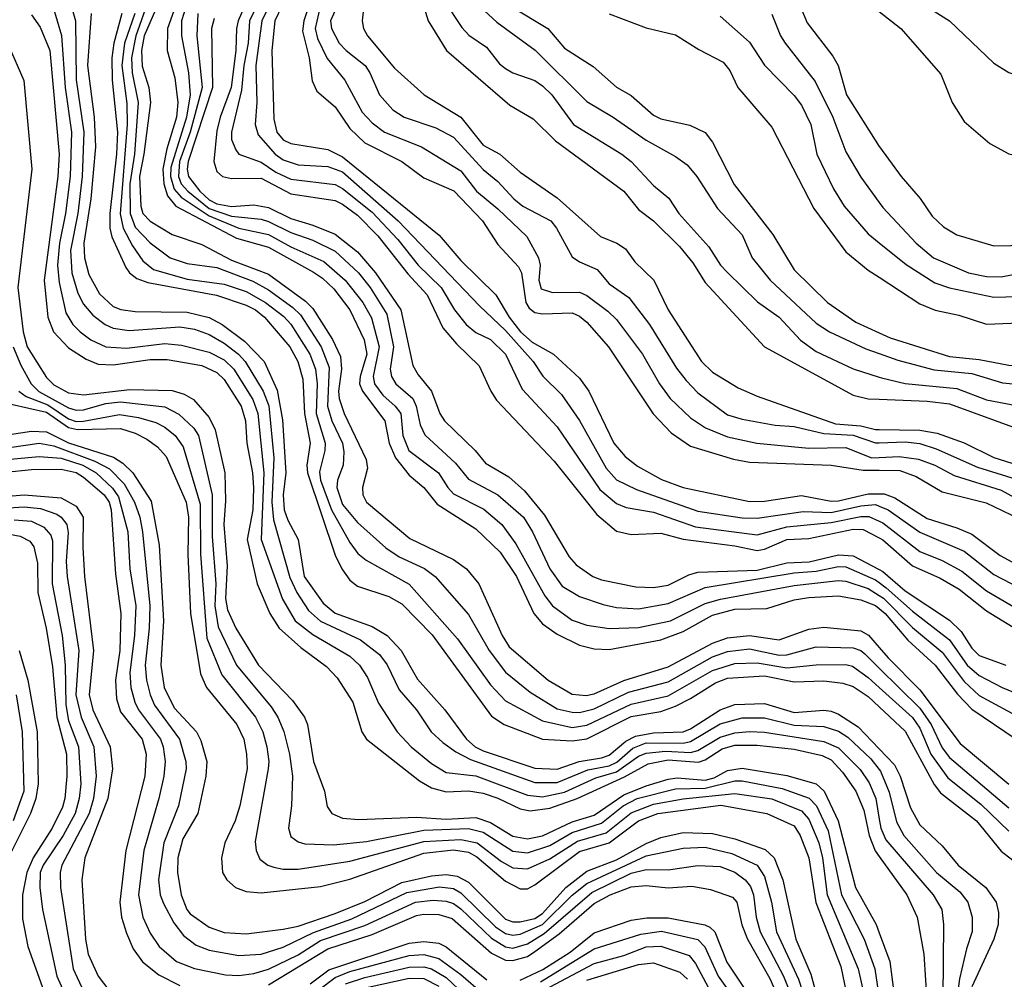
# Model space of a CAD drawing. Header units: inches. Extents: x 990535 to 1117859, y 769386 to 892122.
# Tile 918 of 1056: x 1067678 to 1070338, y 862162 to 864753. Entities that reach past the tile are written whole.
import ezdxf

# ---------------------------------------------------------------- set-up
doc = ezdxf.new("R2010")
doc.units = ezdxf.units.IN
doc.header["$MEASUREMENT"] = 0
doc.layers.add('B0866', color=7, linetype='Continuous')
doc.layers.add('B0876', color=7, linetype='Continuous')

msp = doc.modelspace()

# ---------------------------------------------------------------- linework, layer by layer
at = {"layer": 'B0866', "color": 5}
for points, elevation in [([(1068615.3, 864864.7), (1068602.6, 864750), (1068606.5, 864730), (1068617.6, 864710), (1068690, 864622.1), (1068770.2, 864550), (1068870, 864489.7), (1068930, 864414.8), (1068974.9, 864390), (1069030, 864341.3), (1069130, 864272.2), (1069247.4, 864167.4), (1069290.9, 864150), (1069314.6, 864134.6), (1069339.6, 864099.6), (1069391.2, 864050), (1069429.7, 863970), (1069519.7, 863830), (1069550, 863801.9), (1069618.8, 863758.8), (1069670, 863736.4), (1069882.3, 863662.3), (1069950, 863656.8), (1069990, 863646.8), (1070000, 863646.6)], 5380), ([(1068311.3, 864850), (1068267.6, 864750), (1068263.2, 864730), (1068262, 864670), (1068248.8, 864570), (1068219, 864490), (1068210, 864453.2), (1068202.5, 864370), (1068210, 864343.1), (1068225.9, 864330), (1068250, 864324.3), (1068330, 864325.2), (1068410, 864282.9), (1068530, 864264.9), (1068550, 864255.4), (1068590, 864225.2), (1068645.3, 864170), (1068726.8, 864066.8), (1068778.5, 864010), (1068821.3, 863921.3), (1068857.7, 863877.7), (1068918.8, 863818.8), (1068950.5, 863750), (1068966.1, 863726.1), (1069121.4, 863561.4), (1069237.1, 863417.1), (1069290, 863371.8), (1069330, 863363.2), (1069410, 863367), (1069470.6, 863350.6), (1069610, 863332.3), (1069670, 863319.9), (1069690, 863323), (1069750, 863349.9), (1069810, 863352.3), (1069930, 863377.5), (1069956.5, 863376.5), (1070000, 863353.8)], 5220), ([(1068478.4, 864850), (1068445.3, 864750), (1068442, 864722), (1068459.4, 864650), (1068468.3, 864588.3), (1068480.6, 864560.6), (1068530, 864518), (1068570, 864459.5), (1068610, 864421.2), (1068710.1, 864370), (1068770, 864326.5), (1068851.1, 864291.1), (1068928.6, 864210), (1068970, 864146.6), (1069025.8, 864085.8), (1069033.1, 864070), (1069045.1, 863990), (1069054.7, 863974.7), (1069070, 863962.9), (1069090, 863959), (1069170, 863961.8), (1069190, 863952.9), (1069210, 863936.6), (1069268.8, 863870), (1069388.9, 863688.9), (1069438, 863638), (1069490, 863601.9), (1069606.2, 863566.2), (1069650, 863558), (1069870.5, 863550.5), (1069956.7, 863536.7), (1070000, 863536.4)], 5320), ([(1068564.7, 864855.3), (1068517.9, 864750), (1068519.8, 864730), (1068541.3, 864690), (1068559.6, 864670), (1068610.8, 864630), (1068624.1, 864610), (1068650.1, 864550), (1068685.9, 864510), (1068716.6, 864490), (1068801.7, 864461.7), (1068850, 864436.4), (1068930, 864348.9), (1068970, 864316), (1069012.6, 864270), (1069037.1, 864250), (1069112.5, 864210), (1069128.3, 864190), (1069170, 864113.2), (1069190, 864099.1), (1069238.4, 864078.4), (1069270, 864039.9), (1069323.2, 864003.2), (1069379, 863930), (1069452.4, 863812.4), (1069478.7, 863778.7), (1069510, 863745.8), (1069590, 863686.5), (1069630, 863674.1), (1069718.7, 863658.7), (1069770, 863655), (1069850, 863636.2), (1069930, 863631.6), (1069990, 863610.6), (1070000, 863610.9)], 5360), ([(1067806.5, 864826.5), (1067828.2, 864750), (1067830.6, 864590.6), (1067850.8, 864450), (1067846.7, 864330), (1067834.7, 864230), (1067815.3, 864130), (1067818.9, 864070), (1067834.9, 864014.9), (1067850, 863985.1), (1067875, 863955), (1067908.6, 863930), (1067930, 863920.4), (1067973.7, 863913.7), (1068110, 863924.2), (1068150, 863917.3), (1068190, 863903.1), (1068230, 863879.6), (1068268.7, 863850), (1068287, 863830), (1068335.8, 863750), (1068350.8, 863710.8), (1068364.7, 863570), (1068359.2, 863450), (1068363.1, 863403.1), (1068407.2, 863247.2), (1068426.1, 863206.1), (1068457.6, 863157.6), (1068490, 863128.9), (1068598.2, 863078.2), (1068650, 863038.7), (1068671, 863011), (1068703.2, 862943.2), (1068750.1, 862890), (1068789.1, 862830), (1068820.9, 862800.9), (1068856, 862776), (1068895.7, 862755.7), (1069070, 862693.6), (1069130, 862693.5), (1069212.4, 862727.6), (1069270, 862738.4), (1069291.4, 862748.6), (1069334.2, 862785.8), (1069370, 862800.4), (1069470, 862799.9), (1069490, 862803.8), (1069570, 862851.7), (1069630, 862867.6), (1069690, 862867.9), (1069770, 862847.9), (1069850, 862844.5), (1069890, 862831.9), (1069915.3, 862815.3), (1069977.1, 862757.1), (1070000, 862728.6)], 4960), ([(1068027, 864810), (1067991.1, 864710), (1067980.2, 864650), (1067982, 864610), (1067998.2, 864530), (1067987.7, 864390), (1067975.6, 864310), (1067975.9, 864230), (1067990, 864193.3), (1068030, 864150.7), (1068084.1, 864110), (1068130, 864094.8), (1068210, 864084.1), (1068307.3, 864047.3), (1068350, 864023.4), (1068416, 863976), (1068436.3, 863956.3), (1068492.3, 863870), (1068514.2, 863814.2), (1068509.6, 863709.6), (1068521.1, 863670), (1068549.6, 863610), (1068553.8, 863586.2), (1068551.4, 863550), (1068536.5, 863510), (1068534.4, 863490), (1068550, 863444.1), (1068590, 863395.7), (1068666.8, 863326.8), (1068702.7, 863302.7), (1068771, 863271), (1068800.4, 863250), (1068890, 863146.6), (1068946.2, 863050), (1068990, 862990.9), (1069056.9, 862936.9), (1069130, 862892.6), (1069170, 862882.9), (1069190, 862882.6), (1069230, 862892.6), (1069323, 862937), (1069430, 862965.5), (1069550, 863032.8), (1069590, 863047.5), (1069650, 863054), (1069730, 863037.4), (1069750, 863038.2), (1069830, 863059.3), (1069930, 863056.6), (1069950, 863050.1), (1069960.9, 863040.9), (1070000, 863002.5)], 5060), ([(1068066.5, 864830), (1068013.8, 864710), (1068006.8, 864670), (1068008.2, 864628.2), (1068026.2, 864570), (1068030.7, 864530), (1068013.5, 864390), (1068001.2, 864330), (1068004.9, 864250), (1068010.1, 864230), (1068030, 864209.2), (1068090, 864173.3), (1068170, 864146.2), (1068250, 864104.1), (1068350, 864066), (1068450, 863993.5), (1068470, 863973.7), (1068522.8, 863890), (1068544.1, 863844.1), (1068546.9, 863810), (1068538.7, 863750), (1068540.6, 863730), (1068554.7, 863690), (1068614.1, 863565.9), (1068617.5, 863542.5), (1068603.5, 863490), (1068604.4, 863470), (1068615.1, 863450), (1068732, 863352), (1068850, 863295.8), (1068885, 863270), (1068918.5, 863230), (1068981.6, 863090), (1069000, 863060), (1069105.2, 862970), (1069170, 862932.3), (1069208, 862928), (1069230, 862932.8), (1069310, 862968.6), (1069430, 863006), (1069550, 863069.9), (1069590, 863084), (1069650, 863090), (1069730, 863078.9), (1069810, 863107.5), (1069850, 863113.1), (1069950, 863102.5), (1069971.4, 863091.4), (1070000, 863058.1)], 5080), ([(1068337.5, 864830), (1068298.7, 864750), (1068295.3, 864690), (1068283.7, 864630), (1068277.4, 864562.6), (1068250.1, 864450), (1068250.4, 864430), (1068261.6, 864401.6), (1068270.1, 864390), (1068330, 864368.2), (1068370, 864341.8), (1068410, 864322.4), (1068530, 864308.5), (1068550, 864297.5), (1068630, 864233.7), (1068699.6, 864159.6), (1068754.5, 864090), (1068816.5, 864030), (1068852.1, 863970), (1068884.4, 863930), (1068910, 863908.7), (1068950, 863889.7), (1068990, 863850.5), (1069035.1, 863755.1), (1069130, 863653.5), (1069245, 863485), (1069290, 863446.6), (1069316.4, 863436.4), (1069390, 863423.7), (1069504.1, 863384.1), (1069670, 863362.1), (1069750, 863383.6), (1069870, 863395.6), (1069950, 863411.8), (1069971.8, 863411.8), (1070000, 863399)], 5240), ([(1068370.4, 864830), (1068331.6, 864750), (1068315.7, 864630), (1068318, 864530), (1068314, 864470), (1068322.3, 864442.3), (1068368.3, 864390), (1068390, 864374.7), (1068430, 864361.7), (1068510, 864356.6), (1068550, 864342.6), (1068700.3, 864210), (1068920.5, 863980.5), (1068990, 863914.1), (1069064.7, 863830), (1069091, 863791), (1069141.5, 863741.5), (1069190, 863671.3), (1069262, 863542), (1069290.5, 863510.5), (1069344.4, 863484.4), (1069510, 863426), (1069630, 863408.3), (1069670, 863407.4), (1069794.9, 863425.1), (1069870, 863422.5), (1069950, 863440.4), (1069990, 863443.7), (1070000, 863439.7)], 5260), ([(1068404.9, 864830), (1068367.4, 864750), (1068358.6, 864670), (1068364.7, 864484.7), (1068372.3, 864450), (1068390, 864428.9), (1068410, 864418.9), (1068510, 864402.4), (1068550, 864383.2), (1068811.2, 864171.2), (1068870, 864103.3), (1068964.1, 864010), (1069000.5, 863950), (1069030.5, 863910.5), (1069062.7, 863882.7), (1069119.6, 863850), (1069190, 863785.6), (1069215.1, 863750), (1069283.1, 863610), (1069313.6, 863573.6), (1069347.2, 863547.2), (1069411.4, 863511.4), (1069470, 863489.8), (1069650, 863452), (1069690, 863453.4), (1069790, 863468.1), (1069870, 863452.7), (1069890, 863453.7), (1069970, 863473), (1070000, 863473.2)], 5280), ([(1068757.4, 864830), (1068781.6, 864750), (1068830.5, 864670), (1069002.4, 864522.4), (1069065.4, 864485.4), (1069125.8, 864425.8), (1069310, 864290.6), (1069350, 864240.5), (1069390, 864210.1), (1069460.6, 864140.6), (1069496.3, 864096.3), (1069530, 864043.8), (1069689.8, 863869.8), (1069930, 863739.7), (1069969.8, 863729.8), (1070000, 863728.5)], 5420), ([(1068876.9, 864830), (1068967, 864747), (1069070.8, 864670.8), (1069210, 864532.3), (1069281.1, 864490), (1069370, 864427.6), (1069450, 864383.5), (1069481.1, 864361.1), (1069507.3, 864330), (1069563.4, 864243.4), (1069630, 864172.7), (1069656.8, 864110), (1069705.6, 864050), (1069830, 863934), (1069866, 863910), (1069964.1, 863864.1), (1070000, 863851.6)], 5460), ([(1067767.1, 864790), (1067790.9, 864710.9), (1067800.4, 864570), (1067818, 864450), (1067814.3, 864330), (1067801.9, 864230), (1067785.4, 864150), (1067779.8, 864090), (1067784, 864044), (1067802.1, 863962.1), (1067821.5, 863930), (1067840.9, 863910), (1067870, 863889.1), (1067910, 863870.3), (1067966.4, 863866.4), (1068070, 863879.2), (1068114.5, 863874.5), (1068190, 863855.3), (1068230, 863834.4), (1068256, 863810), (1068307.6, 863727.6), (1068320.7, 863690), (1068337.4, 863530), (1068330, 863349.3), (1068388.2, 863188.2), (1068422.3, 863130), (1068470, 863092.6), (1068570, 863034.4), (1068595.5, 863010), (1068617, 862977), (1068647.3, 862907.3), (1068697.5, 862830), (1068735.6, 862790), (1068790, 862744.6), (1068830, 862720.4), (1068910, 862711), (1069050, 862659), (1069090, 862654.8), (1069150, 862666.9), (1069234.4, 862705.6), (1069290, 862721.8), (1069350, 862764), (1069370, 862772.6), (1069422.3, 862777.7), (1069490, 862774.5), (1069510, 862779.7), (1069570, 862815.7), (1069610, 862827.6), (1069650, 862831.3), (1069690, 862829.1), (1069850, 862803.9), (1069890, 862786.5), (1069948.2, 862728.2), (1069972.5, 862692.5), (1069990.7, 862650), (1070000, 862594.3)], 4940), ([(1068098.4, 864790), (1068076.9, 864730), (1068076.6, 864670), (1068096.7, 864596.7), (1068104.8, 864530), (1068101.7, 864490), (1068075.6, 864404.4), (1068064.7, 864350), (1068066.9, 864310), (1068077.3, 864277.3), (1068099.6, 864250), (1068263.3, 864163.3), (1068350, 864138.6), (1068471.7, 864071.7), (1068495.7, 864055.7), (1068526.1, 864026.1), (1068569.3, 863970), (1068608.8, 863888.8), (1068615.4, 863850), (1068597.3, 863790), (1068595.8, 863770), (1068604.2, 863750), (1068664.1, 863670), (1068676.4, 863610), (1068693.5, 863570), (1068730, 863523), (1068770, 863489.6), (1068805.4, 863445.4), (1068910, 863378.1), (1068975.7, 863315.7), (1069019.8, 863250), (1069066.9, 863150), (1069090, 863121.9), (1069130, 863093.7), (1069190, 863063.8), (1069230, 863054.4), (1069270, 863052.7), (1069410, 863078.3), (1069470, 863100.8), (1069550, 863145.6), (1069610, 863161), (1069696.4, 863163.6), (1069770, 863186.9), (1069810, 863193), (1069890, 863197.3), (1069950, 863186.8), (1069990, 863171.3), (1070000, 863163)], 5120), ([(1068127.5, 864790), (1068115, 864750), (1068114.5, 864710), (1068133.7, 864610), (1068138.1, 864550), (1068128.6, 864490), (1068085.8, 864354.2), (1068085, 864330), (1068095.4, 864295.4), (1068114, 864274), (1068190, 864223.4), (1068270, 864189.9), (1068350, 864173.1), (1068410, 864140.3), (1068499.9, 864099.9), (1068557.4, 864050), (1068604.4, 863990), (1068628.5, 863948.5), (1068649.2, 863870), (1068632.8, 863790), (1068636.6, 863770), (1068659.2, 863739.2), (1068692.5, 863710), (1068707.3, 863690), (1068712.8, 863630), (1068729.5, 863590), (1068809.7, 863530), (1068834.1, 863490), (1068850, 863473), (1068931.7, 863431.7), (1068980.5, 863390), (1069018.1, 863338.1), (1069097, 863197), (1069116.9, 863170), (1069170, 863131.8), (1069210, 863118.5), (1069270, 863109), (1069350, 863112), (1069435.9, 863130), (1069530, 863176.5), (1069571.2, 863188.8), (1069770, 863225.6), (1069890, 863239.1), (1069910, 863237.2), (1069970, 863216.8), (1070000, 863198.3)], 5140), ([(1068489.4, 864789.4), (1068475.8, 864730), (1068482.5, 864702.4), (1068508.8, 864648.8), (1068555.8, 864590), (1068603.3, 864503.3), (1068630, 864475.2), (1068663.4, 864450), (1068763.5, 864410), (1068870, 864345.2), (1068911.6, 864290), (1068970, 864242.9), (1069048, 864168), (1069079.7, 864110), (1069083.7, 864090), (1069080.7, 864050), (1069086.8, 864026.8), (1069116.9, 864016.8), (1069190, 864017.7), (1069210, 864008.3), (1069266.4, 863966.4), (1069290, 863943.6), (1069360.1, 863850), (1069406.1, 863770), (1069435.2, 863730), (1069490, 863677.8), (1069530.8, 863650.8), (1069590, 863627.1), (1069669.8, 863609.8), (1069810, 863596), (1069910, 863598), (1069979.6, 863570), (1070000, 863571.1)], 5340), ([(1068824.4, 864804.4), (1068872.3, 864732.3), (1068891.5, 864711.5), (1068939, 864679), (1068974.2, 864634.2), (1068990, 864621.4), (1069010, 864609.6), (1069070, 864589.2), (1069090, 864575), (1069115.4, 864550), (1069174, 864470), (1069304.8, 864390), (1069329.6, 864370), (1069390, 864306), (1069431.4, 864271.4), (1069458.9, 864230), (1069539.9, 864139.9), (1069571.6, 864090), (1069590.3, 864070.3), (1069671, 863991), (1069730.1, 863950), (1069787.7, 863887.7), (1069830, 863857.5), (1069930, 863810.7), (1070000, 863787.9)], 5440), ([(1069007.8, 864787.8), (1069104.8, 864730), (1069150, 864676.1), (1069227.1, 864627.1), (1069290, 864570.7), (1069330, 864548.6), (1069390, 864495.2), (1069410, 864485.2), (1069488.3, 864468.3), (1069530, 864448.8), (1069550, 864423), (1069607.9, 864307.9), (1069712.9, 864172.9), (1069770, 864077.5), (1069860.6, 863990), (1069936.6, 863936.6), (1070000, 863908.1)], 5480), ([(1069786.6, 864790), (1069805.1, 864745.1), (1069874.6, 864654.6), (1069888.9, 864630), (1069911.9, 864550), (1070000, 864410.6)], 5580), ([(1067710, 864766.7), (1067733.1, 864733.1), (1067759.2, 864670), (1067784.3, 864390), (1067780.8, 864330), (1067744, 864050), (1067753.9, 863950), (1067769.3, 863910), (1067810, 863867.3), (1067857, 863837), (1067890, 863823.1), (1067930, 863821.3), (1068030, 863835.4), (1068076, 863836), (1068170, 863819.2), (1068210, 863800.5), (1068230, 863781.9), (1068275.7, 863710), (1068288.2, 863670), (1068291.6, 863610), (1068306.9, 863530), (1068309.5, 863489.5), (1068307.4, 863430), (1068292.3, 863350), (1068319, 863230), (1068353.3, 863150), (1068378.8, 863110), (1068437.6, 863057.6), (1068506.9, 863006.9), (1068535.9, 862975.9), (1068577.4, 862910), (1068602.3, 862830), (1068615, 862810), (1068757.5, 862697.5), (1068790, 862678.7), (1068830, 862667.7), (1068890, 862670.7), (1068930, 862664.6), (1068970, 862651.4), (1069030, 862622.4), (1069057.1, 862617.1), (1069110, 862623.6), (1069183.9, 862650), (1069311.4, 862708.6), (1069376, 862744), (1069430, 862754.3), (1069511.6, 862748.4), (1069530, 862754.5), (1069575.9, 862784.1), (1069610, 862793.8), (1069670, 862794.4), (1069770, 862783.5), (1069846.3, 862766.3), (1069870, 862754.8), (1069901.2, 862721.2), (1069936.8, 862670), (1069958.8, 862618.8), (1069973, 862550), (1069989, 862509), (1070000, 862493.8)], 4920), ([(1067871.2, 864770), (1067860.9, 864630), (1067879, 864490), (1067882.8, 864410), (1067869.6, 864270), (1067851.2, 864150), (1067852.9, 864110), (1067864.9, 864064.9), (1067893, 864013), (1067930, 863978.9), (1067950.7, 863970.7), (1067990, 863964.9), (1068130, 863963.8), (1068190, 863949.2), (1068224.9, 863930), (1068285.3, 863885.3), (1068338, 863830), (1068373.2, 863753.2), (1068387.7, 863672.3), (1068396.8, 863530), (1068390, 863470), (1068392.7, 863430), (1068402.2, 863402.2), (1068430, 863350), (1068446.2, 863250), (1068498, 863178), (1068530.4, 863150.4), (1068630, 863114.6), (1068670.7, 863090), (1068708, 863050), (1068752.3, 862972.3), (1068826.2, 862890), (1068884.9, 862810), (1068907.9, 862790), (1068930, 862778.7), (1069070, 862731.8), (1069130, 862728.9), (1069189.6, 862750.4), (1069250, 862759.7), (1069270, 862767.2), (1069315.4, 862804.6), (1069341.8, 862818.2), (1069390, 862827.8), (1069470, 862830.4), (1069490, 862838.1), (1069570, 862890), (1069610, 862903.6), (1069690, 862906.4), (1069770, 862882.1), (1069850, 862888.5), (1069870, 862886.1), (1069890, 862878), (1069943.4, 862843.4), (1070000, 862784.3)], 4980), ([(1067953.8, 864770), (1067931.7, 864690), (1067926.3, 864650), (1067927.5, 864590), (1067942.1, 864450), (1067939.5, 864390), (1067921.1, 864230), (1067921.5, 864190), (1067927, 864167), (1067964.4, 864084.4), (1067974.6, 864070), (1067994.5, 864054.5), (1068023.9, 864043.9), (1068209, 864009), (1068290, 863982.6), (1068314.5, 863970), (1068338.9, 863950), (1068407.2, 863870), (1068429.2, 863830), (1068442.7, 863782.7), (1068447.3, 863690), (1068462.6, 863610), (1068453.2, 863550), (1068455.2, 863530), (1068530, 863307.3), (1068548.1, 863270), (1068570, 863239.6), (1068590, 863223.9), (1068675.2, 863195.2), (1068710, 863176.1), (1068791.8, 863091.8), (1068952.8, 862872.8), (1068986.4, 862850), (1069090, 862810.3), (1069170, 862806.1), (1069210, 862811.6), (1069330, 862871.2), (1069410, 862884.9), (1069450, 862899.9), (1069490, 862919.8), (1069557.3, 862962.7), (1069590, 862975.4), (1069690, 862981), (1069770, 862964.9), (1069850, 862967.8), (1069901.6, 862961.6), (1069930, 862952.6), (1069970, 862925.6), (1070000, 862897.5)], 5020), ([(1067988.9, 864770), (1067961.1, 864690), (1067954, 864630), (1067967.1, 864527.1), (1067968.5, 864470), (1067949.5, 864229.5), (1067957.5, 864190), (1067982.5, 864142.5), (1068010, 864102.4), (1068038.8, 864078.8), (1068130, 864052.6), (1068230, 864039.1), (1068290, 864018.9), (1068341.7, 863990), (1068391.4, 863951.4), (1068410, 863931.2), (1068461.7, 863850), (1068477, 863810), (1068481, 863770), (1068478.8, 863690), (1068502.7, 863610), (1068502.5, 863590), (1068487.9, 863532.1), (1068490.6, 863510), (1068520.4, 863430), (1068570, 863341.6), (1068591.6, 863311.6), (1068613.5, 863293.5), (1068730, 863228.9), (1068860.9, 863080.9), (1068950, 862957.3), (1068990, 862914.3), (1069090, 862859.4), (1069170, 862842.1), (1069210, 862847.8), (1069330, 862904.5), (1069430, 862927.4), (1069550, 862996.2), (1069610, 863014.9), (1069670, 863016.6), (1069750, 863003), (1069830, 863011), (1069910, 863011.7), (1069927.6, 863007.6), (1069970, 862976.9), (1070000, 862949.9)], 5040), ([(1068159, 864770), (1068156, 864710), (1068171, 864570), (1068138.5, 864450), (1068109.1, 864370), (1068106.5, 864330), (1068113.9, 864310), (1068131.9, 864290), (1068190, 864243.8), (1068250, 864222.4), (1068330, 864214.3), (1068350, 864208.4), (1068410, 864178.6), (1068470, 864157.6), (1068530, 864127.9), (1068592.9, 864070), (1068624.9, 864030), (1068670, 863957.8), (1068687.4, 863870), (1068678.9, 863810), (1068682.1, 863790), (1068694.3, 863770), (1068739.9, 863730), (1068748.8, 863710), (1068759.5, 863659.5), (1068772, 863632), (1068855.3, 863555.3), (1068890, 863512.1), (1068969.8, 863469.8), (1069039, 863410), (1069063.7, 863370), (1069110.1, 863270), (1069143.7, 863223.7), (1069190, 863195.9), (1069254, 863174), (1069290, 863165.5), (1069350, 863162.1), (1069430, 863176.6), (1069530, 863219.7), (1069770, 863259.6), (1069830, 863264.1), (1069890, 863276.4), (1069910, 863275.3), (1069990, 863240.2), (1070000, 863233)], 5160), ([(1068203.5, 864756.5), (1068196.3, 864730), (1068198.4, 864570), (1068132.9, 864370), (1068130, 864350), (1068133.9, 864330), (1068164.6, 864290), (1068190, 864267.1), (1068210, 864256.3), (1068250, 864248.9), (1068310, 864253.2), (1068350, 864245.8), (1068410, 864216.2), (1068470, 864198.6), (1068530, 864173.8), (1068590, 864126.3), (1068639.4, 864070), (1068707.7, 863970), (1068739.8, 863819.8), (1068753.9, 863793.9), (1068790.1, 863750), (1068813.3, 863690), (1068825.5, 863670), (1068908.2, 863590), (1068936, 863556), (1068999.1, 863519.1), (1069041.4, 863481.4), (1069095.6, 863415.6), (1069162.6, 863302.6), (1069181.2, 863281.2), (1069226, 863250), (1069250, 863240.5), (1069342.1, 863222.1), (1069390, 863219.6), (1069430, 863226.3), (1069485.5, 863254.5), (1069510, 863261.3), (1069670, 863266.3), (1069750, 863286.3), (1069811, 863289), (1069890, 863308.2), (1069930, 863305.7), (1070000, 863268.2)], 5180), ([(1069270, 864769.3), (1069370, 864731), (1069450, 864712.5), (1069512.5, 864672.5), (1069578.8, 864638.8), (1069596.2, 864616.2), (1069617.9, 864570), (1069710, 864462.8), (1069823.5, 864243.5), (1069910, 864126.6), (1069970, 864077.1), (1070000, 864057.6)], 5520), ([(1069570, 864763.2), (1069650, 864692.8), (1069690, 864630.1), (1069770, 864549), (1069790, 864522.4), (1069815, 864470), (1069831.7, 864390), (1069876.3, 864296.3), (1069905.3, 864250), (1069970, 864174.7), (1070000, 864150.7)], 5540), ([(1069710, 864768.5), (1069733.4, 864710), (1069745.9, 864690), (1069826.7, 864586.7), (1069874.9, 864490), (1069910, 864396.8), (1069950, 864327.8), (1070000, 864260.1)], 5560), ([(1067646.7, 864686.7), (1067688.9, 864588.9), (1067710.8, 864350), (1067672.3, 864030), (1067687.1, 863910), (1067698.3, 863870), (1067750, 863787), (1067770, 863767.3), (1067810, 863746), (1067850, 863740.1), (1067975, 863755), (1068090, 863752), (1068121.9, 863741.9), (1068147.3, 863727.3), (1068190, 863679.1), (1068205.6, 863645.6), (1068232, 863530), (1068234.2, 863454.2), (1068228.9, 863390), (1068238.4, 863278.4), (1068233.9, 863190), (1068239.2, 863159.2), (1068261.4, 863110), (1068322.5, 863010), (1068414.4, 862914.4), (1068447.4, 862870), (1068455.6, 862850), (1068471.3, 862750), (1068501.2, 862670), (1068508.7, 862628.7), (1068520.7, 862610), (1068550, 862597.2), (1068593.7, 862593.7), (1068750, 862600.1), (1068830, 862594.5), (1068910, 862598.4), (1068950, 862585.5), (1069010, 862548.5), (1069050, 862541.4), (1069090, 862549.5), (1069170, 862587.3), (1069230, 862605.5), (1069310, 862660.4), (1069370, 862684.6), (1069430, 862702.3), (1069454.5, 862705.5), (1069530, 862699.6), (1069554.1, 862705.9), (1069590, 862725.4), (1069630, 862732.3), (1069750, 862712.6), (1069830, 862689.8), (1069851.7, 862670), (1069889.3, 862590), (1069935.7, 862410), (1069991.7, 862310), (1070000, 862287.6)], 4880), ([(1067659.9, 863870), (1067680.6, 863820.6), (1067708.9, 863770), (1067729.3, 863749.3), (1067810, 863704.9), (1067830, 863698.4), (1067850, 863699.5), (1067910, 863716.6), (1067950, 863720.9), (1068070, 863708), (1068107.6, 863687.6), (1068147.9, 863650), (1068161, 863630), (1068197.7, 863470), (1068197.5, 863357.5), (1068207.5, 863230), (1068205.1, 863170), (1068213.5, 863113.5), (1068263.8, 863010), (1068357.5, 862897.5), (1068374.9, 862870), (1068391.2, 862831.2), (1068406.7, 862770), (1068415.2, 862710), (1068412.4, 862630), (1068403.6, 862570), (1068410, 862547.8), (1068430, 862532.7), (1068447.9, 862527.9), (1068525.2, 862525.2), (1068614.4, 862534.3), (1068770, 862564.8), (1068890, 862569.3), (1068930, 862558.9), (1069010, 862508.3), (1069050, 862503.3), (1069110, 862523), (1069170, 862558), (1069250, 862583.1), (1069308.1, 862630), (1069346.1, 862650), (1069450, 862676.2), (1069530, 862678.4), (1069610, 862697.8), (1069630, 862697.7), (1069737.4, 862677.4), (1069811.2, 862651.2), (1069830.6, 862630.6), (1069862.5, 862562.5), (1069898.4, 862390), (1069959.1, 862270), (1069988.5, 862190), (1070000, 862111.6)], 4860), ([(1067675.8, 863750), (1067695.6, 863735.6), (1067753.4, 863713.4), (1067810, 863675), (1067830, 863668.2), (1067850, 863668.7), (1067947.1, 863687.1), (1067998.9, 863678.9), (1068045.4, 863665.4), (1068070, 863653), (1068097.6, 863630), (1068119.7, 863599.7), (1068165.3, 863445.3), (1068166.3, 863310), (1068183.5, 863083.5), (1068224.1, 862984.1), (1068315.1, 862870), (1068334.8, 862830), (1068345.8, 862790), (1068350.7, 862750), (1068348.6, 862730), (1068313.7, 862533.7), (1068316.2, 862510), (1068326.2, 862486.2), (1068347.9, 862470), (1068364.4, 862464.3), (1068390, 862459.4), (1068430, 862459.5), (1068570, 862480.5), (1068770, 862533.8), (1068870, 862539.5), (1068913.5, 862530), (1068979.6, 862479.6), (1069010, 862463.3), (1069050, 862459.8), (1069110, 862486.9), (1069185.1, 862534.9), (1069262.2, 862557.8), (1069330, 862611.5), (1069390, 862635.2), (1069470.4, 862649.6), (1069610, 862663.3), (1069710, 862649.1), (1069790, 862617), (1069810, 862594.3), (1069837, 862530), (1069846.7, 862490), (1069859.2, 862390), (1069942.8, 862190), (1069960.8, 862110)], 4840), ([(1067654.7, 863714.7), (1067750, 863693.3), (1067810, 863651.8), (1067833.7, 863646.3), (1067950, 863649), (1067990, 863636.4), (1068020.8, 863620.8), (1068050, 863599.9), (1068073.3, 863573.3), (1068127.2, 863450), (1068134, 863410), (1068132.4, 863310), (1068139.5, 863150), (1068166.4, 862986.4), (1068182, 862950), (1068264.3, 862850), (1068283, 862810), (1068290.6, 862770), (1068292, 862730), (1068272.8, 862630), (1068259.8, 862590), (1068231.6, 862530), (1068222.6, 862490), (1068225.6, 862450), (1068237.5, 862430), (1068261, 862410), (1068290, 862398.6), (1068330, 862395.6), (1068490, 862412.2), (1068570, 862432.2), (1068770, 862502.1), (1068850, 862511.5), (1068890, 862505.4), (1068912.4, 862492.4), (1068990, 862426.5), (1069030, 862406.2), (1069050, 862406.5), (1069070, 862416.6), (1069190, 862506.8), (1069270, 862530.3), (1069350, 862589.5), (1069401.6, 862610), (1069572.2, 862632.2), (1069696.8, 862610), (1069770, 862576.4), (1069786.2, 862550), (1069810, 862490.1), (1069828.7, 862368.8), (1069896, 862196), (1069935.2, 862010)], 4820), ([(1067650, 863633), (1067710, 863641.9), (1067750, 863640), (1067810, 863610.6), (1067931.5, 863571.5), (1067956, 863556), (1067983.8, 863530), (1068032.9, 863452.9), (1068054.6, 863334.6), (1068066.6, 863130), (1068059.4, 863010), (1068067.9, 862950), (1068094.9, 862894.9), (1068155.1, 862830), (1068166.9, 862806.9), (1068183.4, 862750), (1068181, 862710), (1068159.1, 862610), (1068118.9, 862541.1), (1068104.7, 862490), (1068103.9, 862450), (1068113.6, 862390), (1068129, 862350), (1068138.7, 862338.7), (1068190, 862302.7), (1068230, 862288.6), (1068290, 862284.8), (1068390, 862296.9), (1068430, 862305.6), (1068530, 862339.4), (1068610, 862372.2), (1068710, 862422.9), (1068790, 862441.6), (1068830, 862445.2), (1068860, 862440), (1068890, 862423.8), (1068990, 862324.6), (1069010, 862317.1), (1069030, 862316.8), (1069070, 862326.2), (1069090, 862339.3), (1069153.4, 862410), (1069210, 862453.8), (1069290, 862484.3), (1069370, 862528.7), (1069410, 862545.2), (1069470, 862558.6), (1069550, 862555.5), (1069610, 862540.8), (1069692.1, 862512.1), (1069716.2, 862490), (1069739.8, 862430), (1069774.6, 862270), (1069815.7, 862175.7), (1069871.5, 861970)], 4780), ([(1067650, 863598.3), (1067730, 863609.3), (1067770, 863602.7), (1067881.1, 863561.1), (1067920.1, 863540.1), (1067959.9, 863499.9), (1067987.6, 863450), (1068002.1, 863410), (1068009.5, 863370), (1068029.1, 863170), (1068027.9, 863110), (1068016.6, 863010), (1068019.9, 862970), (1068029.8, 862930), (1068042.2, 862902.2), (1068109.8, 862810), (1068126.4, 862750), (1068127.2, 862730), (1068106.6, 862630), (1068067.2, 862530), (1068053.1, 862430), (1068057.6, 862390), (1068066.2, 862366.2), (1068094.1, 862314.1), (1068120.5, 862280.5), (1068154.3, 862254.3), (1068190, 862240.1), (1068270, 862226.4), (1068330, 862229.8), (1068390, 862248.4), (1068471.5, 862288.5), (1068574.7, 862325.3), (1068724, 862396), (1068811.7, 862411.7), (1068850, 862407.2), (1068870, 862395.6), (1068963.7, 862303.7), (1068990, 862285.2), (1069010, 862281.3), (1069030, 862283.5), (1069090.3, 862309.7), (1069170.8, 862389.2), (1069210, 862420.7), (1069370, 862495.2), (1069470, 862515.6), (1069530, 862519.1), (1069602, 862502), (1069670, 862470.3), (1069690, 862439.8), (1069709.3, 862370), (1069722.9, 862290), (1069782.3, 862162.3), (1069805.8, 862090)], 4760), ([(1067514.3, 863554.3), (1067730, 863574.1), (1067790, 863569.3), (1067848.3, 863550), (1067884, 863530), (1067928.5, 863488.5), (1067944.5, 863464.5), (1067969.8, 863370), (1067975.4, 863270), (1067991.4, 863170), (1067987.8, 863090), (1067975.4, 862990), (1067978.1, 862950), (1067988.5, 862910), (1067999.1, 862890), (1068057.9, 862810), (1068065.5, 862790), (1068071.1, 862750), (1068067.4, 862710), (1068053.7, 862650), (1068013.1, 862510), (1067998.7, 862390), (1068010.1, 862330), (1068030, 862286), (1068054.7, 862250), (1068101.6, 862210), (1068150, 862190.7), (1068234, 862174), (1068270, 862172.5), (1068310, 862177.2), (1068350, 862189.4), (1068430, 862228.2), (1068490, 862266.2), (1068610, 862307.2), (1068746.9, 862370), (1068795.2, 862375.2), (1068830, 862373), (1068850, 862366.1), (1068870, 862352), (1068952.6, 862272.6), (1068990, 862249.3), (1069010, 862246), (1069050, 862257.7), (1069094.8, 862285.2), (1069223.9, 862396.1), (1069330, 862448.1), (1069370, 862458), (1069430, 862457.2), (1069510, 862469.2), (1069570, 862466.1), (1069610, 862450.9), (1069638.1, 862430), (1069652, 862412), (1069660.1, 862390), (1069667.3, 862330), (1069678.6, 862290), (1069741.1, 862170), (1069765.6, 862110)], 4740), ([(1067570, 863523.8), (1067710, 863538.2), (1067790, 863539.9), (1067830, 863530.2), (1067850, 863518.1), (1067906.3, 863470), (1067919.4, 863450), (1067924.7, 863430), (1067936.9, 863256.9), (1067951.1, 863150), (1067948.4, 863050), (1067936.6, 862970), (1067939.6, 862919.6), (1067950, 862884.4), (1068008.4, 862810), (1068019.3, 862770), (1068015.9, 862710), (1067964.5, 862510), (1067948.7, 862370), (1067952.7, 862330), (1067966.1, 862286.1), (1067984.4, 862244.4), (1068009.1, 862209.1), (1068053.6, 862173.6), (1068110, 862145.3)], 4720), ([(1067570, 863459.9), (1067690, 863470.5), (1067790, 863462), (1067830, 863439.5), (1067849.3, 863410), (1067847.9, 863327.9), (1067852.5, 863250), (1067876.8, 863050), (1067865, 862930), (1067875.2, 862890), (1067922.5, 862790), (1067928.3, 862730), (1067915.6, 862650), (1067853.5, 862490), (1067845.2, 862430), (1067855.9, 862270), (1067862.5, 862230), (1067890, 862170.6), (1067930, 862116.9)], 4680), ([(1067590, 863431.3), (1067690, 863437.8), (1067733.6, 863433.6), (1067777.6, 863417.6), (1067789.8, 863409.8), (1067804.8, 863390), (1067808.3, 863368.3), (1067803.6, 863290), (1067806.1, 863250), (1067837.2, 863050), (1067829.8, 862929.8), (1067843.6, 862870), (1067878.1, 862790), (1067884.4, 862710), (1067877, 862650), (1067865.4, 862610), (1067791.9, 862470), (1067787, 862450), (1067787.5, 862410), (1067822.5, 862190), (1067850, 862129.6)], 4660), ([(1067662.7, 863402.7), (1067710, 863399.2), (1067743.1, 863383.1), (1067761.4, 863361.4), (1067765.9, 863345.9), (1067765.1, 863230), (1067792.2, 863090), (1067800.8, 863010), (1067802.8, 862902.8), (1067810, 862861), (1067836.4, 862790), (1067843.3, 862690), (1067838.5, 862650), (1067827.2, 862610), (1067794.9, 862550), (1067741.3, 862470), (1067733.3, 862450), (1067731.7, 862410), (1067739.4, 862350), (1067778.3, 862170), (1067814.2, 862090)], 4640), ([(1067650, 863363.7), (1067678.6, 863358.6), (1067705, 863345), (1067716.1, 863330), (1067725.6, 863285.6), (1067726.4, 863206.4), (1067749.2, 863110), (1067765.9, 863005.9), (1067778.3, 862870), (1067803.9, 862770), (1067805.3, 862710), (1067799.9, 862650), (1067793.2, 862626.8), (1067765, 862570), (1067714.4, 862490), (1067697, 862450), (1067685, 862390), (1067685, 862325), (1067699.9, 862250), (1067742.7, 862130)], 4620), ([(1067676.4, 863050), (1067699.7, 862970), (1067724.9, 862830), (1067727.6, 862690), (1067721.4, 862650), (1067706.7, 862610), (1067630, 862456.9)], 4580), ([(1067668.5, 862930), (1067684, 862830), (1067688.5, 862670), (1067660, 862590)], 4560), ([(1068350, 862147.1), (1068510, 862244.5), (1068630, 862282.7), (1068750, 862334.2), (1068770, 862338), (1068810, 862336.7), (1068845.8, 862325.8), (1068952.6, 862232.6), (1068990, 862213.9), (1069010, 862212.5), (1069050, 862223.8), (1069070, 862236.5), (1069135.6, 862284.4), (1069230, 862366.5), (1069273.4, 862390), (1069330, 862411.7), (1069370, 862414.9), (1069430, 862409), (1069493.5, 862413.5), (1069544.3, 862404.3), (1069603.8, 862383.8), (1069615.7, 862370), (1069629.1, 862309.1), (1069644.4, 862270), (1069704.4, 862164.4), (1069737, 862090)], 4720), ([(1069030, 862159.7), (1069091.4, 862188.6), (1069164.6, 862235.4), (1069230, 862287), (1069330, 862321.3), (1069372.4, 862327.6), (1069430, 862327.6), (1069529.3, 862309.3), (1069542.7, 862302.7), (1069555.5, 862290), (1069588.4, 862208.4), (1069644.4, 862124.4)], 4680), ([(1069084.6, 862155.4), (1069230, 862244.3), (1069356.4, 862283.6), (1069412, 862292), (1069510, 862268.9), (1069529.3, 862249.3), (1069564.8, 862170), (1069617.4, 862097.4)], 4660), ([(1068462.8, 862150), (1068512.7, 862187.3), (1068730, 862259.7), (1068770, 862264.1), (1068810, 862259.5), (1068830, 862249.8), (1068940, 862160)], 4680), ([(1068486.2, 862133.8), (1068530, 862167), (1068570, 862182.5), (1068730, 862226.2), (1068770, 862228.4), (1068810, 862218), (1068870, 862174.8), (1068930, 862122.9)], 4660), ([(1069051.9, 862110), (1069230, 862204.1), (1069310, 862226), (1069370, 862249.4), (1069410, 862251.3), (1069486.2, 862226.2), (1069504.1, 862204.1), (1069538.9, 862138.9)], 4640), ([(1069210, 862159.4), (1069350, 862201.7), (1069390, 862206.4), (1069461.1, 862181.1), (1069481.8, 862161.8)], 4620), ([(1068557.7, 862150), (1068610, 862167), (1068730, 862194.5), (1068770, 862195.6), (1068790, 862190.5), (1068830, 862166.4), (1068910, 862091)], 4640), ([(1068619.2, 862140.8), (1068730, 862164.8), (1068770, 862163.9), (1068810, 862142.9)], 4620)]:
    msp.add_lwpolyline(points, dxfattribs=dict(at, elevation=elevation))
at = {"layer": 'B0876', "color": 5}
for points, elevation in [([(1070031.1, 864851.1), (1070190.1, 864750), (1070310, 864636), (1070350, 864611.1), (1070390, 864597.2), (1070466.1, 864606.1), (1070510, 864623.5), (1070589.9, 864670.1), (1070730, 864764)], 5640), ([(1070000, 864057.6), (1070110, 863986.3), (1070150.9, 863969.1), (1070215, 863955), (1070290, 863931.3), (1070423.3, 863936.7), (1070530, 863955.8), (1070590, 863979.1), (1070671.6, 864030), (1070735.1, 864090), (1070790, 864132.2), (1070870.4, 864229.6), (1071030, 864361.5), (1071179.1, 864510), (1071226.8, 864573.2), (1071307.2, 864710), (1071317.2, 864742.8), (1071330, 864829.1)], 5520), ([(1070000, 863908.1), (1070030, 863894.6), (1070190, 863843.6), (1070270, 863835.4), (1070350, 863820.3), (1070465.7, 863814.3), (1070550, 863820.1), (1070610, 863836.3), (1070708.6, 863891.4), (1070730, 863908.3), (1070830, 864009.6), (1070910, 864111.6), (1070950, 864153.2), (1071090, 864243.4), (1071270, 864403.6), (1071315.4, 864464.6), (1071410, 864646), (1071458.9, 864721.1), (1071550, 864791.5)], 5480), ([(1070000, 864260.1), (1070010, 864246.6), (1070099.9, 864150), (1070146.6, 864110), (1070241.2, 864070), (1070290, 864059.7), (1070330, 864058.6), (1070390, 864070.4), (1070537.9, 864142.1), (1070653.8, 864226.2), (1070739.6, 864310), (1070968.3, 864491.7), (1071056.1, 864583.9), (1071093.4, 864630), (1071135.1, 864690), (1071189.1, 864790)], 5560), ([(1070000, 864775.8), (1070058.7, 864730), (1070166.4, 864606.4), (1070196.8, 864530), (1070230, 864478.6), (1070298.6, 864418.6), (1070350, 864391.3), (1070370, 864386.5), (1070390, 864386.7), (1070430, 864398.5), (1070510, 864450.2), (1070694.7, 864605.3), (1070778.3, 864670), (1070876.2, 864763.8)], 5620), ([(1070000, 864150.7), (1070072.6, 864092.6), (1070150, 864042.9), (1070189.6, 864029.6), (1070310, 864004.4), (1070374.6, 864005.4), (1070476.1, 864023.9), (1070523.1, 864036.9), (1070570, 864061.7), (1070631.3, 864110), (1070703.2, 864156.8), (1070807, 864270), (1071008, 864432), (1071090.9, 864510), (1071150, 864577.8), (1071218, 864690), (1071255.6, 864764.4)], 5540), ([(1070000, 864410.6), (1070000.4, 864410), (1070059.8, 864330), (1070110.7, 864270.7), (1070143.2, 864223.2), (1070173.6, 864193.6), (1070210, 864172.1), (1070310, 864142.7), (1070356.7, 864143.3), (1070430, 864167.9), (1070570, 864251.4), (1070650, 864317.6), (1070704.2, 864375.8), (1070770, 864435.5), (1070860.6, 864499.4), (1070916, 864550), (1071024.6, 864675.4), (1071083.3, 864756.7)], 5580), ([(1070000, 863728.5), (1070130, 863723), (1070190, 863715.5), (1070370, 863649.8), (1070450, 863637.2), (1070550, 863636.7), (1070622.8, 863657.2), (1070730, 863711.4), (1070810, 863742.9), (1070850, 863770.5), (1070941.6, 863870), (1071058.4, 864010), (1071201.3, 864118.7), (1071260.8, 864170), (1071330, 864217.9), (1071430, 864321.3), (1071478.5, 864390), (1071506.5, 864473.5), (1071523.1, 864496.9), (1071630, 864577.8), (1071650, 864580.1), (1071690, 864566), (1071714.4, 864570)], 5420), ([(1070000, 863646.6), (1070110, 863644.7), (1070156.7, 863636.7), (1070230, 863610.7), (1070310, 863571), (1070490, 863514.5), (1070554.6, 863514.6), (1070625.2, 863530), (1070810, 863592.6), (1070846.7, 863610), (1070870, 863626.7), (1070908.3, 863670), (1070950, 863735), (1071036.5, 863810), (1071150, 863951.7), (1071289.5, 864070.5), (1071418.7, 864161.3), (1071443.3, 864190), (1071494.1, 864270), (1071570, 864348.8), (1071670, 864395.9), (1071790, 864422.9)], 5380), ([(1070000, 863571.1), (1070053.9, 863573.9), (1070106.2, 863566.2), (1070150, 863550.3), (1070202.8, 863522.8), (1070330, 863482.4), (1070470, 863405.6), (1070510, 863395.4), (1070550, 863400.8), (1070654.1, 863445.9), (1070790, 863479.2), (1070870, 863512.3), (1071065.1, 863694.9), (1071160.3, 863770), (1071250, 863876.9), (1071305.1, 863970), (1071350, 864019.1), (1071390, 864042.8), (1071480.1, 864079.9), (1071504.4, 864095.6), (1071556.6, 864143.4), (1071690, 864213.3), (1071750, 864222.1)], 5340), ([(1070000, 863536.4), (1070055.9, 863535.9), (1070099.5, 863519.5), (1070170, 863478.7), (1070288.9, 863448.9), (1070424.2, 863384.2), (1070481.6, 863361.6), (1070530, 863353.3), (1070570, 863358.9), (1070832.8, 863450), (1070910, 863484.1), (1070972.2, 863550), (1071104.1, 863675.9), (1071182.1, 863717.9), (1071204, 863736), (1071297.2, 863862.8), (1071344.9, 863950), (1071383.8, 863990), (1071430, 864012.1), (1071527.3, 864032.7), (1071583.5, 864050), (1071647.7, 864090), (1071689.8, 864110), (1071711.4, 864128.6)], 5320), ([(1070000, 863851.6), (1070050, 863834.1), (1070148.1, 863808.1), (1070250, 863797.5), (1070332.9, 863772.9), (1070410, 863765)], 5460), ([(1070000, 863787.9), (1070005.9, 863785.9), (1070070.5, 863770.5), (1070210, 863757.4), (1070290, 863726.5), (1070390, 863707.5)], 5440), ([(1070000, 863610.9), (1070070, 863613.3), (1070110, 863608.7), (1070154.2, 863594.2), (1070265.2, 863545.2), (1070370, 863512.7)], 5360), ([(1070000, 863473.2), (1070013.2, 863473.2), (1070042.4, 863462.4), (1070130, 863406.2), (1070210, 863381.4), (1070250, 863364.1), (1070326.6, 863306.6), (1070410, 863261.6)], 5280), ([(1070000, 863439.7), (1070024.2, 863430), (1070110, 863369.3), (1070230, 863317.9), (1070310, 863254.9), (1070405.2, 863205.1)], 5260), ([(1070000, 863399), (1070010, 863394.5), (1070110, 863317), (1070170, 863292.5), (1070223.6, 863263.6), (1070290, 863211.1), (1070390, 863152.1)], 5240), ([(1070000, 863353.8), (1070010, 863348.6), (1070090, 863278.2), (1070164.8, 863244.8), (1070215.8, 863215.8), (1070290, 863157.1), (1070390, 863095.6)], 5220), ([(1070000, 863268.2), (1070010, 863262.9), (1070070, 863211), (1070190, 863131.9), (1070221.5, 863101.5), (1070250, 863056.3), (1070270, 863036.2), (1070341.9, 863010)], 5180), ([(1070000, 863233), (1070019.2, 863219.2), (1070090, 863156.4), (1070190, 863078.9), (1070237.3, 863010), (1070270, 862982.1), (1070332.3, 862950), (1070430, 862909.4)], 5160), ([(1070000, 863198.3), (1070011.3, 863191.3), (1070090, 863112.1), (1070170, 863045.2), (1070230, 862966.5), (1070270, 862928.5), (1070390, 862863.7)], 5140), ([(1070000, 863163), (1070015.8, 863150), (1070077.3, 863077.3), (1070150.8, 863010), (1070211.5, 862931.5), (1070250, 862891.7), (1070370, 862810.4)], 5120), ([(1070000, 863058.1), (1070024.1, 863030), (1070110, 862943.5), (1070218.6, 862798.6), (1070350, 862688.4)], 5080), ([(1070000, 863002.5), (1070110, 862894.2), (1070140, 862850), (1070170, 862787.2), (1070190, 862761.1), (1070350, 862624.7)], 5060), ([(1070000, 862949.9), (1070090, 862869), (1070110, 862839.7), (1070139.2, 862770), (1070185.6, 862705.6), (1070274.5, 862634.5), (1070350, 862562.1)], 5040), ([(1070000, 862897.5), (1070070, 862832.1), (1070148.3, 862688.3), (1070165.2, 862665.2), (1070263.3, 862590), (1070330, 862507.8), (1070407.9, 862447.9)], 5020), ([(1070000, 862784.3), (1070041.2, 862741.2), (1070056.4, 862710), (1070084.5, 862624.5), (1070110, 862579.1), (1070170, 862522.2), (1070213.1, 862470), (1070287.8, 862410), (1070315.9, 862370), (1070322.1, 862342.1), (1070321.3, 862310), (1070309.5, 862270), (1070250, 862141.9)], 4980), ([(1070000, 862728.6), (1070003.8, 862723.8), (1070027.3, 862667.3), (1070047.2, 862587.2), (1070066.3, 862550), (1070154.5, 862450), (1070218.2, 862398.2), (1070239.3, 862370), (1070251.2, 862330), (1070251.3, 862291.3), (1070235.7, 862244.3), (1070217.3, 862162.7), (1070201.6, 862050)], 4960), ([(1070000, 862594.3), (1070004.1, 862570), (1070018.3, 862538.3), (1070145.5, 862390), (1070169.3, 862350), (1070173.8, 862310), (1070172.4, 862112.4)], 4940), ([(1070000, 862493.8), (1070074.7, 862390), (1070102.2, 862330), (1070121, 862230), (1070129.6, 862089.6)], 4920), ([(1070000, 862287.6), (1070028.9, 862210), (1070049.2, 862050)], 4880)]:
    msp.add_lwpolyline(points, dxfattribs=dict(at, elevation=elevation))

doc.saveas('drawing.dxf')
